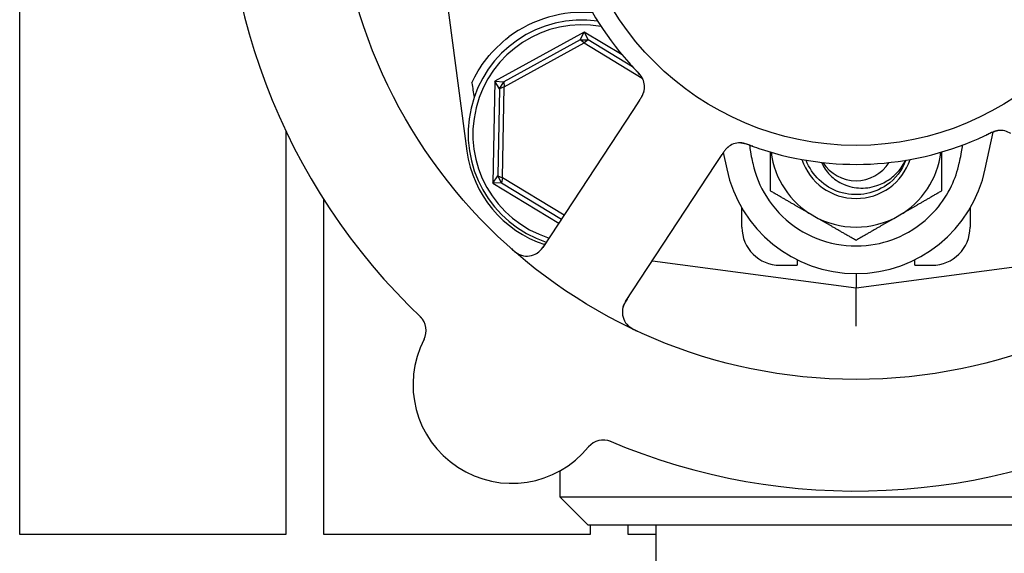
# Model space of a CAD drawing. Header units: inches. Extents: x 24 to 1128, y -69 to 748.
# Tile 651 of 656: x 743.17 to 746.41, y 640.78 to 642.53. Entities that reach past the tile are written whole.
import ezdxf

# ---------------------------------------------------------------- set-up
doc = ezdxf.new("R2010")
doc.units = ezdxf.units.IN
doc.header["$LTSCALE"] = 32
doc.header["$MEASUREMENT"] = 0
doc.layers.add('Visible (ANSI)', color=7, linetype='Continuous', lineweight=30)

msp = doc.modelspace()

# ---------------------------------------------------------------- linework, layer by layer
at = {"layer": 'Visible (ANSI)'}
for p, q in [((743.17313, 640.83853), (743.17313, 643.74478)), ((744.53352, 642.92425), (744.64333, 642.09937)), ((745.02902, 642.49155), (744.73506, 642.32968)), ((745.01497, 642.46597), (744.76419, 642.32788)), ((745.01497, 642.46597), (745.02902, 642.49155)), ((745.01497, 642.46597), (745.04203, 642.46542)), ((745.02829, 642.45547), (745.01497, 642.46597)), ((745.04203, 642.46542), (745.02829, 642.45547)), ((745.02902, 642.49155), (745.04203, 642.46542)), ((745.15379, 642.4161), (745.02902, 642.49155)), ((745.18793, 642.37719), (745.04203, 642.46542)), ((744.76594, 642.31101), (745.02829, 642.45547)), ((745.02829, 642.45547), (745.21966, 642.33975)), ((744.73506, 642.32968), (744.72826, 641.99416)), ((744.73506, 642.32968), (744.76419, 642.32788)), ((744.75018, 642.30472), (744.73506, 642.32968)), ((744.75018, 642.30472), (744.74438, 642.01849)), ((744.75018, 642.30472), (744.76419, 642.32788)), ((744.76594, 642.31101), (744.75018, 642.30472)), ((744.75987, 642.01157), (744.76594, 642.31101)), ((744.76419, 642.32788), (744.76594, 642.31101)), ((745.21033, 642.26685), (745.18845, 642.2335)), ((745.18845, 642.2335), (744.89268, 641.78251)), ((744.04813, 642.1653), (744.04813, 640.83853)), ((746.34714, 642.04148), (746.37258, 642.1622)), ((745.46022, 642.05527), (745.48211, 642.08864)), ((745.4861, 642.09468), (745.49731, 642.04148)), ((745.16445, 641.60428), (745.46022, 642.05527)), ((744.72826, 641.99416), (744.74438, 642.01849)), ((744.74438, 642.01849), (744.75987, 642.01157)), ((744.75743, 641.99478), (744.74438, 642.01849)), ((744.75987, 642.01157), (744.75743, 641.99478)), ((744.96253, 641.88902), (744.75987, 642.01157)), ((744.75743, 641.99478), (744.72826, 641.99416)), ((744.72826, 641.99416), (744.94538, 641.86287)), ((744.75743, 641.99478), (744.95395, 641.87594)), ((744.17313, 640.83853), (744.17313, 641.93965)), ((745.54722, 641.84885), (745.54722, 641.91206)), ((746.29722, 641.91206), (746.29722, 641.84885)), ((745.92222, 641.64978), (746.75341, 641.76043)), ((745.25274, 641.7389), (745.92222, 641.64978)), ((745.67222, 641.72385), (745.72847, 641.72385)), ((745.72847, 641.7424), (745.72847, 641.72385)), ((746.11597, 641.72385), (746.11597, 641.7424)), ((746.11597, 641.72385), (746.17222, 641.72385)), ((745.92222, 641.69678), (745.92222, 641.64978)), ((745.92222, 641.52368), (745.92222, 641.64978)), ((744.94847, 641.04698), (744.94847, 640.96228)), ((744.94847, 640.96228), (746.89597, 640.96228)), ((745.04222, 640.86853), (744.94847, 640.96228)), ((746.80222, 640.86853), (745.04222, 640.86853)), ((745.04813, 640.86853), (745.04813, 640.83853)), ((745.17313, 640.83853), (745.17313, 640.86853)), ((745.26472, 640.86853), (745.26472, 639.09353)), ((744.04813, 640.83853), (743.17313, 640.83853)), ((745.04813, 640.83853), (744.17313, 640.83853)), ((745.26472, 640.83853), (745.17313, 640.83853))]:
    msp.add_line(p, q, dxfattribs=at)
for radius in [1.7075, 0.9375]:
    msp.add_circle((745.92222, 643.05603), radius, dxfattribs=at)
for centre, radius, start, end in [((745.92222, 643.05603), 2.075, 174.99965, 226.48395), ((745.92222, 643.05603), 1, 179.83299, 221.65061), ((745.02222, 642.15603), 0.375, 82.17396, 251.65611), ((745.02222, 642.15603), 0.4, 85.00108, 127.02739), ((745.02222, 642.15603), 0.35938, 80.02465, 252.32065), ((745.1646, 642.3111), 0.0625, 344.31583, 24.22862), ((745.92222, 643.05603), 1, 251.83299, 293.65061), ((746.39658, 642.10529), 0.0625, 56.31583, 96.22862), ((745.5409, 642.06432), 0.0625, 89.2706, 130.30345), ((745.01505, 642.14885), 0.375, 187.58266, 251.98149), ((745.92222, 642.13103), 0.2815, 187.18473, 240), ((745.92222, 642.13103), 0.2815, 300, 352.81527), ((745.92222, 642.13103), 0.18733, 198.38115, 341.61885), ((745.92222, 642.13103), 0.12866, 212.48137, 327.51863), ((745.92222, 642.13103), 0.43425, 191.9007, 348.0993), ((745.92222, 642.13103), 0.2815, 240, 300), ((745.67222, 641.84885), 0.125, 180, 270), ((746.17222, 641.84885), 0.125, 270, 0), ((744.84042, 641.81679), 0.0625, 228.88035, 326.7418), ((745.21671, 641.57), 0.0625, 146.7418, 244.60325), ((744.4469, 641.50931), 0.0625, 332.66113, 46.3534), ((744.79112, 641.33135), 0.325, 152.66113, 320.82247), ((745.92222, 643.05603), 2.075, 246.99965, 298.48395), ((745.09151, 641.08656), 0.0625, 67.1302, 140.82247)]:
    msp.add_arc(centre, radius, start, end, dxfattribs=at)
msp.add_ellipse((744.42427, 645.16586), major_axis=(0.57653, -4.33091), ratio=0.0429148, start_param=5.4224411, end_param=5.4369311, dxfattribs=at)
for points, knots in [([(744.65915, 642.32389), (744.67105, 642.34963), (744.68764, 642.37783), (744.72939, 642.43056), (744.7545, 642.45512), (744.78135, 642.47537)], [0.44734115, 0.44734115, 0.44734115, 0.44734115, 0.70623872, 0.70623872, 0.9622765, 0.9622765, 0.9622765, 0.9622765]), ([(745.17501, 642.39144), (745.1814, 642.38427), (745.18949, 642.37544), (745.19622, 642.36834), (745.19775, 642.36672), (745.19916, 642.36524), (745.20045, 642.3639)], [0, 0, 0, 0, 0.41999651, 0.41999651, 0.41999651, 0.51583384, 0.51583384, 0.51583384, 0.51583384]), ([(745.22392, 642.3308), (745.22374, 642.3313), (745.22355, 642.33182), (745.22298, 642.33324), (745.22257, 642.33421), (745.2218, 642.3358), (745.2216, 642.33622), (745.22074, 642.33788), (745.21996, 642.33929), (745.21813, 642.34225), (745.21717, 642.34371), (745.21526, 642.3464), (745.2144, 642.34756), (745.21191, 642.3508), (745.21009, 642.35304), (745.20657, 642.35714), (745.20488, 642.35903), (745.20099, 642.3633), (745.19875, 642.36566), (745.19599, 642.36858), (745.19545, 642.36915), (745.19492, 642.36972)], [0.13529989, 0.13529989, 0.13529989, 0.13529989, 0.15041637, 0.15041637, 0.17862377, 0.17862377, 0.18801437, 0.18801437, 0.21370501, 0.21370501, 0.23365387, 0.23365387, 0.24706173, 0.24706173, 0.26969876, 0.26969876, 0.28871805, 0.28871805, 0.31389266, 0.31389266, 0.3199487, 0.3199487, 0.3199487, 0.3199487]), ([(745.22196, 642.33597), (745.22196, 642.33597), (745.22193, 642.33603), (745.22177, 642.33639), (745.22157, 642.33682), (745.221, 642.338), (745.22059, 642.33881), (745.21923, 642.34128), (745.21812, 642.34311), (745.21587, 642.34636), (745.21487, 642.34771), (745.21296, 642.35013), (745.21211, 642.35117), (745.20981, 642.35389), (745.20827, 642.35561), (745.20505, 642.35911), (745.20332, 642.36091), (745.20127, 642.36304), (745.20089, 642.36344), (745.20051, 642.36384)], [0.07093315, 0.07093315, 0.07093315, 0.07093315, 0.07636583, 0.07636583, 0.08666451, 0.08666451, 0.09983228, 0.09983228, 0.12422953, 0.12422953, 0.14000404, 0.14000404, 0.15098747, 0.15098747, 0.16837574, 0.16837574, 0.18725582, 0.18725582, 0.19162474, 0.19162474, 0.19162474, 0.19162474]), ([(745.21042, 642.26699), (745.21095, 642.2678), (745.21149, 642.26863), (745.21253, 642.27022), (745.21304, 642.271), (745.21451, 642.27328), (745.21544, 642.27474), (745.2169, 642.27711), (745.21747, 642.27806), (745.2196, 642.28171), (745.22083, 642.28407), (745.22253, 642.28774), (745.2233, 642.28963), (745.22427, 642.2925), (745.22451, 642.2933), (745.22485, 642.29446), (745.22497, 642.29491), (745.22503, 642.29511), (745.22503, 642.29513), (745.22503, 642.29513)], [0, 0, 0, 0, 0.00805947, 0.00805947, 0.01607833, 0.01607833, 0.0318321, 0.0318321, 0.04288224, 0.04288224, 0.07619177, 0.07619177, 0.108399, 0.108399, 0.12047641, 0.12047641, 0.12953115, 0.12953115, 0.13163232, 0.13163232, 0.13163232, 0.13163232]), ([(745.21485, 642.27382), (745.2154, 642.27471), (745.21596, 642.27561), (745.2181, 642.27917), (745.21965, 642.28196), (745.22224, 642.28737), (745.22333, 642.29005), (745.22473, 642.29428), (745.22519, 642.29591), (745.22572, 642.29813), (745.22587, 642.2988), (745.22602, 642.29956), (745.22605, 642.2997), (745.22608, 642.29983)], [0.016833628, 0.016833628, 0.016833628, 0.016833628, 0.024996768, 0.024996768, 0.048690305, 0.048690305, 0.071674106, 0.071674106, 0.086017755, 0.086017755, 0.092484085, 0.092484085, 0.093980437, 0.093980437, 0.093980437, 0.093980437]), ([(746.32338, 642.14002), (746.33218, 642.14387), (746.34307, 642.14885), (746.3519, 642.15305), (746.35392, 642.15401), (746.35577, 642.15489), (746.35744, 642.1557)], [0, 0, 0, 0, 0.41999651, 0.41999651, 0.41999651, 0.51583384, 0.51583384, 0.51583384, 0.51583384]), ([(746.39617, 642.16779), (746.39564, 642.16778), (746.39509, 642.16775), (746.39356, 642.16766), (746.39251, 642.16756), (746.39076, 642.16733), (746.3903, 642.16726), (746.38846, 642.16696), (746.38687, 642.16665), (746.3835, 642.16582), (746.38181, 642.16536), (746.37866, 642.16438), (746.37729, 642.16392), (746.37344, 642.16256), (746.37074, 642.16151), (746.36576, 642.15943), (746.36344, 642.15841), (746.35818, 642.15603), (746.35524, 642.15463), (746.35161, 642.15291), (746.3509, 642.15257), (746.3502, 642.15224)], [0.13529987, 0.13529987, 0.13529987, 0.13529987, 0.15041628, 0.15041628, 0.17862374, 0.17862374, 0.18801436, 0.18801436, 0.213705, 0.213705, 0.23365386, 0.23365386, 0.24706171, 0.24706171, 0.26969874, 0.26969874, 0.28871803, 0.28871803, 0.31389263, 0.31389263, 0.31994869, 0.31994869, 0.31994869, 0.31994869]), ([(746.39065, 642.16752), (746.39065, 642.16752), (746.39058, 642.16752), (746.39019, 642.16747), (746.38972, 642.16742), (746.38842, 642.16724), (746.38752, 642.1671), (746.38475, 642.16657), (746.38267, 642.16608), (746.37889, 642.16494), (746.37729, 642.16441), (746.3744, 642.16334), (746.37315, 642.16286), (746.36985, 642.16151), (746.36774, 642.16058), (746.36342, 642.15859), (746.36117, 642.15751), (746.35851, 642.15622), (746.35802, 642.15598), (746.35752, 642.15574)], [0.07093315, 0.07093315, 0.07093315, 0.07093315, 0.07636582, 0.07636582, 0.08666451, 0.08666451, 0.09983227, 0.09983227, 0.12422951, 0.12422951, 0.14000403, 0.14000403, 0.15098746, 0.15098746, 0.16837573, 0.16837573, 0.18725581, 0.18725581, 0.19162474, 0.19162474, 0.19162474, 0.19162474]), ([(745.50122, 642.11262), (745.50122, 642.11262), (745.50122, 642.11261), (745.50119, 642.11259), (745.50114, 642.11255), (745.50089, 642.11234), (745.50065, 642.11213), (745.49953, 642.11117), (745.49809, 642.10985), (745.4962, 642.10788), (745.49572, 642.10737), (745.49316, 642.10451), (745.49107, 642.10185), (745.48766, 642.09699), (745.48661, 642.09545), (745.48499, 642.09303), (745.48444, 642.09218), (745.4833, 642.09046), (745.48272, 642.08957), (745.48214, 642.08869)], [0.05598665, 0.05598665, 0.05598665, 0.05598665, 0.056873, 0.056873, 0.06006969, 0.06006969, 0.06858048, 0.06858048, 0.09786866, 0.09786866, 0.10758076, 0.10758076, 0.14991048, 0.14991048, 0.16694481, 0.16694481, 0.17567446, 0.17567446, 0.18444701, 0.18444701, 0.18444701, 0.18444701]), ([(745.50614, 642.11626), (745.50591, 642.1161), (745.50566, 642.11593), (745.50472, 642.11526), (745.50398, 642.11471), (745.5019, 642.11308), (745.50053, 642.11191), (745.49663, 642.10826), (745.49411, 642.10547), (745.48989, 642.10014), (745.4881, 642.09762), (745.48643, 642.09518)], [0.094581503, 0.094581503, 0.094581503, 0.094581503, 0.09763667, 0.09763667, 0.105884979, 0.105884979, 0.120706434, 0.120706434, 0.149461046, 0.149461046, 0.17255876, 0.17255876, 0.17255876, 0.17255876]), ([(745.58255, 642.11549), (745.57948, 642.1166), (745.57643, 642.11771), (745.57079, 642.11969), (745.5682, 642.12056), (745.56334, 642.12211), (745.56103, 642.12279), (745.55723, 642.12383), (745.55566, 642.12423), (745.55223, 642.12504), (745.55044, 642.12541), (745.54721, 642.12598), (745.54578, 642.12618), (745.54249, 642.12655), (745.54084, 642.12664), (745.53795, 642.12669), (745.53664, 642.12665), (745.53554, 642.12659)], [0, 0, 0, 0, 0.02532917, 0.02532917, 0.0459278, 0.0459278, 0.06431611, 0.06431611, 0.0780154, 0.0780154, 0.09688899, 0.09688899, 0.11755371, 0.11755371, 0.15067697, 0.15067697, 0.17984281, 0.17984281, 0.17984281, 0.17984281]), ([(745.57493, 642.11828), (745.57408, 642.11859), (745.57324, 642.1189), (745.57153, 642.11953), (745.57067, 642.11985), (745.56753, 642.12099), (745.56517, 642.12182), (745.5605, 642.12334), (745.55814, 642.12403), (745.55457, 642.12497), (745.55322, 642.12529), (745.55005, 642.12595), (745.54835, 642.12623), (745.54573, 642.12656), (745.54469, 642.12665), (745.54267, 642.12679), (745.54169, 642.12681), (745.54096, 642.12683), (745.54083, 642.12683), (745.54083, 642.12683)], [0, 0, 0, 0, 0.00712604, 0.00712604, 0.01419238, 0.01419238, 0.03284312, 0.03284312, 0.05207098, 0.05207098, 0.06472354, 0.06472354, 0.08419423, 0.08419423, 0.09866358, 0.09866358, 0.11516786, 0.11516786, 0.12167905, 0.12167905, 0.12167905, 0.12167905]), ([(745.57187, 642.11931), (745.57295, 642.11184), (745.57412, 642.10439), (745.57708, 642.08724), (745.57892, 642.07757), (745.58152, 642.06511), (745.58213, 642.0623), (745.58275, 642.05949)], [0.1231004, 0.1231004, 0.1231004, 0.1231004, 0.18059107, 0.18059107, 0.25560221, 0.25560221, 0.27753231, 0.27753231, 0.27753231, 0.27753231]), ([(745.57493, 642.11827), (745.58243, 642.11551), (745.59306, 642.1117), (745.60247, 642.10853), (745.60523, 642.1076), (745.6079, 642.10671), (745.61044, 642.10588)], [0.48416631, 0.48416631, 0.48416631, 0.48416631, 0.88318571, 0.88318571, 0.88318571, 1, 1, 1, 1]), ([(746.2617, 642.05949), (746.26232, 642.06228), (746.26292, 642.06507), (746.26552, 642.07754), (746.26737, 642.08723), (746.27033, 642.10444), (746.27151, 642.11192), (746.2726, 642.11942)], [0.04807073, 0.04807073, 0.04807073, 0.04807073, 0.06985523, 0.06985523, 0.14510353, 0.14510353, 0.20287692, 0.20287692, 0.20287692, 0.20287692]), ([(745.58275, 642.05949), (745.59128, 642.02071), (745.60644, 641.98366), (745.65155, 641.91185), (745.6827, 641.87877), (745.75608, 641.82621), (745.79767, 641.8073), (745.88416, 641.78679), (745.92814, 641.78477), (746.00909, 641.79628), (746.04571, 641.8078), (746.11996, 641.84538), (746.15585, 641.87337), (746.20585, 641.93111), (746.22304, 641.95742), (746.24763, 642.00927), (746.2561, 642.03403), (746.2617, 642.05949)], [0.0387673, 0.0387673, 0.0387673, 0.0387673, 0.3419099, 0.3419099, 0.6849077, 0.6849077, 1.029663, 1.029663, 1.3621369, 1.3621369, 1.6526244, 1.6526244, 1.9961754, 1.9961754, 2.2345824, 2.2345824, 2.4334495, 2.4334495, 2.4334495, 2.4334495]), ([(746.08581, 642.06967), (746.07339, 642.037), (746.05141, 642.00791), (746.02278, 641.98781), (745.97839, 641.95663), (745.91907, 641.94784), (745.86754, 641.96479), (745.818, 641.98109), (745.7768, 642.0208), (745.75839, 642.06955)], [0.3590141, 0.3590141, 0.3590141, 0.3590141, 0.9586618, 0.9586618, 0.9586618, 1.888606, 1.888606, 1.888606, 2.7825786, 2.7825786, 2.7825786, 2.7825786]), ([(745.80921, 642.06244), (745.81568, 642.0472), (745.82499, 642.03332), (745.84937, 642.00821), (745.86471, 641.9977), (745.89936, 641.9826), (745.91848, 641.97849), (745.95819, 641.97762), (745.9784, 641.98124), (746.01183, 641.9941), (746.02538, 642.00171), (746.05037, 642.02079), (746.06159, 642.03226), (746.07106, 642.04512)], [0.00667477, 0.00667477, 0.00667477, 0.00667477, 0.13293721, 0.13293721, 0.27303158, 0.27303158, 0.42028212, 0.42028212, 0.57468721, 0.57468721, 0.69201491, 0.69201491, 0.81309505, 0.81309505, 0.81309505, 0.81309505]), ([(744.87053, 641.76202), (744.87111, 641.76235), (744.87182, 641.76278), (744.87468, 641.76459), (744.87671, 641.76604), (744.88192, 641.77056), (744.88497, 641.77363), (744.89038, 641.78002), (744.89279, 641.78317), (744.89618, 641.78799), (744.89718, 641.78945), (744.89934, 641.79268), (744.90052, 641.79447), (744.90168, 641.79624)], [0.11682073, 0.11682073, 0.11682073, 0.11682073, 0.13209763, 0.13209763, 0.17640845, 0.17640845, 0.22121697, 0.22121697, 0.25582457, 0.25582457, 0.27005755, 0.27005755, 0.2865375, 0.2865375, 0.2865375, 0.2865375]), ([(744.78856, 641.77917), (744.78917, 641.77863), (744.78978, 641.77809), (744.79235, 641.77583), (744.7944, 641.77406), (744.79828, 641.7709), (744.8001, 641.76948), (744.80414, 641.76651), (744.80643, 641.76494), (744.81019, 641.76259), (744.81176, 641.76169), (744.81477, 641.76009), (744.81621, 641.7594), (744.8191, 641.75814), (744.82054, 641.75759), (744.82234, 641.75698), (744.82287, 641.75681), (744.8233, 641.75668)], [0, 0, 0, 0, 0.00673636, 0.00673636, 0.02806078, 0.02806078, 0.0453371, 0.0453371, 0.06652159, 0.06652159, 0.08352225, 0.08352225, 0.10158901, 0.10158901, 0.12223493, 0.12223493, 0.13206643, 0.13206643, 0.13206643, 0.13206643]), ([(745.17349, 641.61806), (745.17315, 641.61755), (745.17281, 641.61703), (745.17169, 641.61532), (745.17091, 641.61413), (745.16726, 641.60844), (745.16459, 641.60399), (745.1608, 641.59674), (745.15938, 641.59363), (745.15631, 641.58562), (745.15514, 641.58056), (745.15462, 641.57701), (745.15457, 641.57666), (745.15453, 641.57635)], [0, 0, 0, 0, 0.00480624, 0.00480624, 0.01589597, 0.01589597, 0.05833406, 0.05833406, 0.09384639, 0.09384639, 0.15340885, 0.15340885, 0.16065924, 0.16065924, 0.16065924, 0.16065924]), ([(745.16848, 641.53026), (745.16884, 641.52983), (745.16932, 641.52929), (745.17102, 641.52746), (745.17243, 641.52606), (745.1755, 641.52341), (745.17692, 641.52228), (745.18045, 641.51969), (745.18271, 641.51817), (745.18709, 641.51548), (745.18923, 641.51426), (745.19372, 641.51185), (745.19611, 641.51065), (745.19992, 641.50883), (745.20137, 641.50815), (745.20285, 641.50747)], [0.10313051, 0.10313051, 0.10313051, 0.10313051, 0.11603194, 0.11603194, 0.14472132, 0.14472132, 0.16305353, 0.16305353, 0.18481803, 0.18481803, 0.20320409, 0.20320409, 0.22373688, 0.22373688, 0.23709216, 0.23709216, 0.23709216, 0.23709216])]:
    msp.add_open_spline(points, degree=3, knots=knots, dxfattribs=at)
for points, weights in [([(745.64072, 641.96851), (745.64072, 642.03684), (745.64072, 642.09647)], [1, 1.02953838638, 1.01310023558]), ([(746.20372, 642.09647), (746.20372, 642.03684), (746.20372, 641.96851)], [1.01310023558, 1.02953838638, 1]), ([(745.78147, 641.88724), (745.71615, 641.92496), (745.64072, 641.96851)], [1, 1.0379548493, 1]), ([(746.20372, 641.96851), (746.1283, 641.92496), (746.06297, 641.88724)], [1, 1.0379548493, 1]), ([(745.92222, 641.80598), (745.8468, 641.84953), (745.78147, 641.88724)], [1, 1.0379548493, 1]), ([(746.06297, 641.88724), (745.99765, 641.84953), (745.92222, 641.80598)], [1, 1.0379548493, 1])]:
    msp.add_rational_spline(points, weights, degree=2, dxfattribs=at)
msp.add_open_spline([(746.07106, 642.04512), (746.075, 642.05048), (746.08005, 642.05863), (746.08466, 642.06931)], degree=3, dxfattribs=at)

doc.saveas('drawing.dxf')
